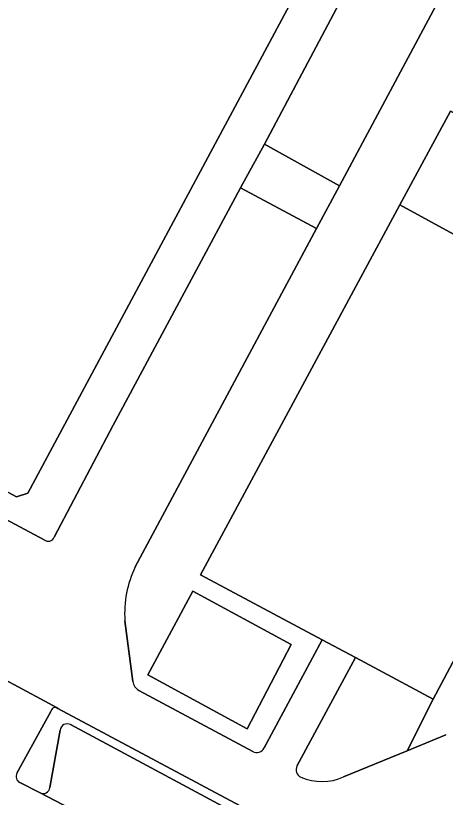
# Model space of a CAD drawing. Extents: x 159489 to 160304, y 383825 to 384531.
# Drawn here: x 160119.3 to 160149.6, y 383874.4 to 383929.6 of the extents above; entities that cross this region are included whole.
import ezdxf

# ---------------------------------------------------------------- set-up
doc = ezdxf.new("R2010")
doc.units = 0
for name, color, linetype in [('IMGEO_Erf', 7, 'Continuous'), ('IMGEO_Groenvoorziening', 7, 'Continuous'), ('IMGEO_Hek', 7, 'Continuous'), ('IMGEO_Opslagtank', 7, 'Continuous'), ('IMGEO_Pand', 7, 'Continuous'), ('IMGEO_Parkeervlak_open', 7, 'Continuous'), ('IMGEO_Rijbaan_lokaal_open', 7, 'Continuous'), ('IMGEO_Verkeerseiland_open', 7, 'Continuous'), ('IMGEO_Voetpad_open', 7, 'Continuous')]:
    doc.layers.add(name, color=color, linetype=linetype)

msp = doc.modelspace()

# ---------------------------------------------------------------- linework, layer by layer
at = {"layer": 'IMGEO_Erf'}
msp.add_lwpolyline([(160160.47, 383903.419), (160154.77, 383906.62), (160156.806, 383910.583), (160146.426, 383916.245), (160132.339, 383890.119), (160140.933, 383885.524), (160143.282, 383884.269), (160148.779, 383881.33), (160151.308, 383886.109)], close=True, dxfattribs=at)
at = {"layer": 'IMGEO_Groenvoorziening'}
msp.add_lwpolyline([(160153.62, 383884.978), (160151.308, 383886.109), (160148.779, 383881.33), (160146.922, 383877.677), (160149.675, 383878.803)], dxfattribs=at)
at = {"layer": 'IMGEO_Hek'}
msp.add_lwpolyline([(160112.846, 383899.104), (160112.033, 383897.544), (160111.354, 383896.24), (160107.339, 383888.684), (160116.585, 383883.73), (160121.339, 383881.182), (160122.173, 383880.736), (160122.267, 383880.685), (160139.326, 383871.551), (160146.029, 383867.963), (160146.393, 383867.768)], dxfattribs=at)
at = {"layer": 'IMGEO_Opslagtank'}
msp.add_lwpolyline([(160131.807, 383888.967), (160128.612, 383883.058), (160135.629, 383879.236), (160138.731, 383885.2)], close=True, dxfattribs=at)
at = {"layer": 'IMGEO_Pand'}
msp.add_lwpolyline([(159988.489, 383965.57), (159995.29, 383961.94), (160043.799, 383936.049), (160045.309, 383938.84), (160065.57, 383928.01), (160064.04, 383925.219), (160112.846, 383899.104), (160119.339, 383895.63), (160120.16, 383895.88), (160149.23, 383950.19), (160149, 383951.01), (160104.064, 383975.064), (160090.592, 383982.276), (160018.179, 384021.039)], dxfattribs=at)
msp.add_lwpolyline([(160177.2, 383921.7), (160182.489, 383918.88), (160188.429, 383930), (160161.44, 383944.46), (160161.14, 383943.909), (160161.239, 383943.859), (160157.04, 383936.02), (160159.67, 383934.609), (160152.64, 383921.489), (160150, 383922.872), (160146.426, 383916.245), (160156.806, 383910.583), (160154.77, 383906.62), (160160.47, 383903.419), (160165.88, 383900.52)], close=True, dxfattribs=at)
at = {"layer": 'IMGEO_Parkeervlak_open'}
for points in [[(160122.429, 383879.153), (160121.702, 383875.091)], [(160138.369, 383871.384), (160123.17, 383879.538)], [(160121.008, 383874.708), (160137.875, 383865.92), (160138.616, 383870.847)]]:
    msp.add_lwpolyline(points, dxfattribs=at)
for centre, radius, start, end in [((160122.941, 383879.074), 0.518, 63.7151, 171.1948), ((160121.213, 383875.156), 0.493, 245.385, 352.4012)]:
    msp.add_arc(centre, radius, start, end, dxfattribs=at)
at = {"layer": 'IMGEO_Rijbaan_lokaal_open'}
for points in [[(160148.351, 383955.557), (160151.23, 383950.76), (160151.522, 383950.04), (160151.63, 383949.27), (160151.547, 383948.498), (160151.279, 383947.77), (160136.85, 383920.539), (160142.149, 383917.59), (160153.27, 383938.4), (160158.155, 383947.467), (160189.759, 383930.483), (160189.334, 383929.353), (160183.802, 383919.096)], [(160127.736, 383890.678), (160140.529, 383914.58), (160135.17, 383917.45), (160126.179, 383900.69), (160122.001, 383892.772)], [(160121.308, 383892.592), (160112.033, 383897.544), (160111.354, 383896.24), (160107.339, 383888.684), (160116.585, 383883.73), (160121.339, 383881.182), (160122.173, 383880.736), (160122.267, 383880.685), (160139.326, 383871.551), (160146.029, 383867.963), (160146.393, 383867.768), (160146.756, 383868.165), (160180.989, 383908.397)], [(160127.554, 383882.574), (160127.005, 383886.875)], [(160139.152, 383876.607), (160143.282, 383884.269), (160140.933, 383885.524), (160136.837, 383877.89)], [(160122.173, 383880.736), (160121.339, 383881.182), (160116.585, 383883.73)], [(160136.029, 383877.643), (160127.997, 383881.943)], [(160119.38, 383876.096), (160121.772, 383880.462)], [(160149.675, 383878.803), (160146.922, 383877.677), (160142.445, 383875.847)], [(160137.335, 383862.203), (160137.875, 383865.92), (160121.008, 383874.708), (160120.964, 383874.731), (160119.58, 383875.449)]]:
    msp.add_lwpolyline(points, dxfattribs=at)
msp.add_lwpolyline([(160136.85, 383920.539), (160135.17, 383917.45), (160140.529, 383914.58), (160142.149, 383917.59)], close=True, dxfattribs=at)
for centre, radius, start, end in [((160121.592, 383892.921), 0.435, 229.1243, 339.9963), ((160134.377, 383887.43), 7.392, 153.9347, 184.3043), ((160128.558, 383882.808), 1.031, 193.122, 237.0204), ((160122.093, 383880.423), 0.323, 75.6251, 173.0639), ((160136.321, 383878.131), 0.569, 239.0777, 334.9183), ((160139.681, 383876.352), 0.587, 154.2515, 244.491), ((160119.81, 383875.874), 0.484, 152.733, 241.6218), ((160140.909, 383879.213), 3.7, 246.4125, 294.537)]:
    msp.add_arc(centre, radius, start, end, dxfattribs=at)
at = {"layer": 'IMGEO_Verkeerseiland_open'}
for points in [[(160139.326, 383871.551), (160122.267, 383880.685), (160122.173, 383880.736)], [(160121.772, 383880.462), (160119.38, 383876.096)], [(160121.702, 383875.091), (160122.429, 383879.153)], [(160123.17, 383879.538), (160138.369, 383871.384)], [(160119.58, 383875.449), (160120.964, 383874.731), (160121.008, 383874.708)]]:
    msp.add_lwpolyline(points, dxfattribs=at)
for centre, radius, start, end in [((160122.093, 383880.423), 0.323, 75.6251, 173.0639), ((160122.941, 383879.074), 0.518, 63.7151, 171.1948), ((160119.81, 383875.874), 0.484, 152.733, 241.6218), ((160121.213, 383875.156), 0.493, 245.385, 352.4012)]:
    msp.add_arc(centre, radius, start, end, dxfattribs=at)
at = {"layer": 'IMGEO_Voetpad_open'}
for points in [[(160105.594, 383977.921), (160104.064, 383975.064), (160149, 383951.01), (160149.23, 383950.19), (160120.16, 383895.88), (160119.339, 383895.63), (160112.846, 383899.104), (160064.04, 383925.219), (160065.57, 383928.01), (160045.309, 383938.84)], [(160122.001, 383892.772), (160126.179, 383900.69), (160135.17, 383917.45), (160136.85, 383920.539), (160151.279, 383947.77), (160151.547, 383948.498), (160151.63, 383949.27), (160151.522, 383950.04), (160151.23, 383950.76), (160148.351, 383955.557)], [(160183.802, 383919.096), (160189.334, 383929.353), (160189.759, 383930.483), (160158.155, 383947.467), (160153.27, 383938.4), (160142.149, 383917.59), (160140.529, 383914.58), (160127.736, 383890.678)], [(160132.339, 383890.119), (160146.426, 383916.245), (160150, 383922.872), (160152.64, 383921.489), (160159.67, 383934.609), (160157.04, 383936.02), (160161.239, 383943.859), (160161.14, 383943.909), (160161.44, 383944.46), (160188.429, 383930), (160182.489, 383918.88)], [(160116.585, 383883.73), (160107.339, 383888.684), (160111.354, 383896.24), (160112.033, 383897.544), (160121.308, 383892.592)], [(160136.837, 383877.89), (160140.933, 383885.524), (160132.339, 383890.119)], [(160127.005, 383886.875), (160127.554, 383882.574)], [(160148.779, 383881.33), (160143.282, 383884.269), (160139.152, 383876.607)], [(160127.997, 383881.943), (160136.029, 383877.643)], [(160142.445, 383875.847), (160146.922, 383877.677), (160148.779, 383881.33)]]:
    msp.add_lwpolyline(points, dxfattribs=at)
msp.add_lwpolyline([(160131.807, 383888.967), (160138.731, 383885.2), (160135.629, 383879.236), (160128.612, 383883.058)], close=True, dxfattribs=at)
for centre, radius, start, end in [((160121.592, 383892.921), 0.435, 229.1243, 339.9963), ((160134.377, 383887.43), 7.392, 153.9347, 184.3043), ((160128.558, 383882.808), 1.031, 193.122, 237.0204), ((160136.321, 383878.131), 0.569, 239.0777, 334.9183), ((160139.681, 383876.352), 0.587, 154.2515, 244.491), ((160140.909, 383879.213), 3.7, 246.4125, 294.537)]:
    msp.add_arc(centre, radius, start, end, dxfattribs=at)

doc.saveas('drawing.dxf')
